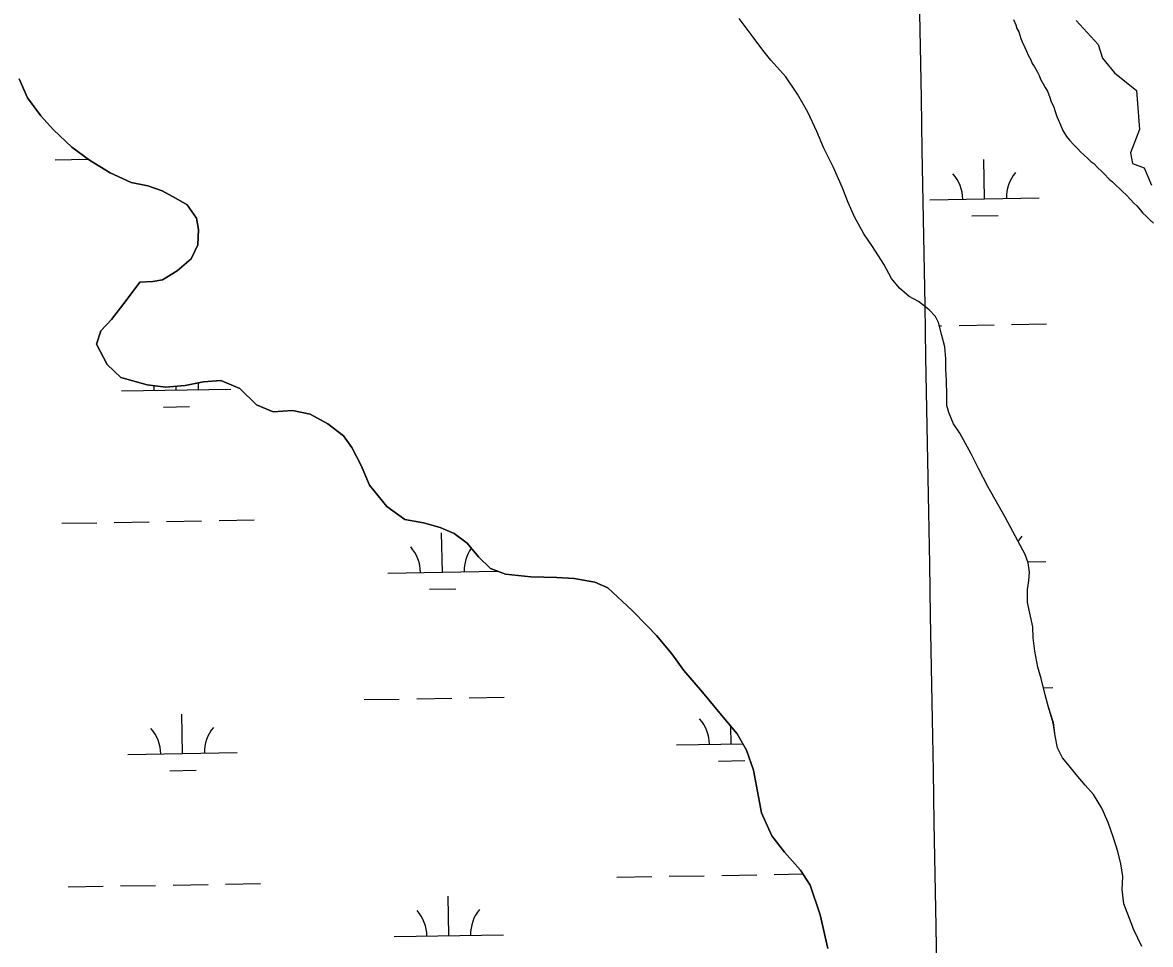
# Model space of a CAD drawing. Extents: x 3903937 to 3942190, y 260677 to 286651.
# Drawn here: x 3933832 to 3934864, y 272999 to 273842 of the extents above; entities that cross this region are included whole.
import ezdxf

# ---------------------------------------------------------------- set-up
doc = ezdxf.new("R2010")
doc.units = 0
for name, color, linetype in [('V-GRID-MAJR', 7, 'Continuous'), ('V-RIVR-EDGE', 7, 'Continuous'), ('V-TOPO-SHOR', 7, 'Continuous'), ('V-WETL-SWMP', 7, 'Continuous')]:
    doc.layers.add(name, color=color, linetype=linetype)

msp = doc.modelspace()

# ---------------------------------------------------------------- linework, layer by layer
at = {"layer": 'V-GRID-MAJR'}
msp.add_spline([(3934784.974, 266484.05), (3934676.585, 272542.013), (3934568.162, 278601.901), (3934459.739, 284661.781), (3934459.704, 284663.713)], degree=3, dxfattribs=at)
at = {"layer": 'V-RIVR-EDGE'}
msp.add_lwpolyline([(3934796.1822794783, 273843.963901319), (3934816.130055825, 273822.202690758), (3934820.361402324, 273809.5086512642), (3934831.242007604, 273796.2101336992), (3934851.1897839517, 273779.88922577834), (3934854.212174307, 273744.2250195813), (3934845.7494813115, 273723.0682870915), (3934847.5629155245, 273713.3966379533), (3934858.4435208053, 273709.1652914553), (3934865.092779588, 273693.44886160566)], dxfattribs=at)
at = {"layer": 'V-TOPO-SHOR'}
for points in [[(3934574.2090000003, 273709.624), (3934565.494, 273727.29), (3934558.9590000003, 273742.572), (3934550.841, 273760.238), (3934541.133, 273776.714), (3934530.633, 273792.396), (3934516.957, 273807.686), (3934509.625, 273816.82), (3934499.913, 273829.924), (3934487.824, 273846.004)], [(3934569.082, 272995.233), (3934561.968, 273025.793), (3934552.866, 273052.982), (3934543.949, 273066.88), (3934529.48, 273083.161), (3934517.788, 273098.052), (3934508.284, 273119.091), (3934505.519, 273133.855), (3934501.017, 273158.341), (3934494.486, 273176.442), (3934486.007, 273191.527), (3934470.193, 273210.391), (3934454.415, 273229.651), (3934437.333, 273249.346), (3934426.3140000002, 273264.712), (3934412.322, 273281.59), (3934403.6410000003, 273290.407), (3934390.0810000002, 273304.188), (3934367.7600000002, 273325.001), (3934355.9390000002, 273330.17100000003), (3934336.895, 273333.56), (3934321.025, 273334.566), (3934297.413, 273335.18200000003), (3934274.203, 273337.58400000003), (3934260.519, 273342.756), (3934249.615, 273353.28), (3934239.111, 273365.789), (3934227.214, 273374.729), (3934214.52, 273380.293), (3934199.2490000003, 273384.473), (3934182.1890000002, 273387.664), (3934165.731, 273399.583), (3934149.875, 273418.843), (3934142.154, 273437.103), (3934133.639, 273453.579), (3934125.91, 273464.1), (3934111.633, 273475.222), (3934095.571, 273483.967), (3934079.504, 273487.355), (3934061.645, 273486.179), (3934046.376, 273492.542), (3934031.112, 273507.43700000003), (3934013.855, 273514.794), (3933997.983, 273513.417), (3933981.315, 273510.061), (3933963.6550000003, 273508.68700000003), (3933946.394, 273510.68700000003), (3933922.394, 273517.454), (3933909.7060000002, 273529.369), (3933900.2, 273547.83), (3933904.179, 273560.126), (3933913.9110000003, 273570.436), (3933928.0130000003, 273589.271), (3933939.7320000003, 273604.537), (3933951.637, 273605.321), (3933960.568, 273606.9), (3933973.8680000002, 273615.023), (3933986.576, 273625.924), (3933992.738, 273638.814), (3933993.347, 273652.901), (3933991.569, 273663.218), (3933983.049, 273675.529), (3933972.934, 273681.091), (3933960.245, 273688.245), (3933947.1520000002, 273692.82), (3933931.878, 273695.81), (3933912.522, 273704.797), (3933893.685, 273716.2), (3933877.426, 273728.318), (3933860.774, 273744.166), (3933849.198, 273756.992), (3933837.031, 273773.47000000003), (3933829.23, 273790.7)], [(3934856.218, 272997.061), (3934848.89, 273012.186), (3934846.318, 273018.578), (3934839.627, 273035.963), (3934838.29, 273048.939), (3934838.698, 273060.844), (3934836.9220000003, 273072.553), (3934834.3540000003, 273083.864), (3934830.395, 273096.287), (3934825.328, 273110.25800000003), (3934819.469, 273123.43700000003), (3934812.018, 273135.865), (3934804.328, 273144.521), (3934796.204, 273154.252), (3934788.472, 273163.623), (3934783.518, 273169.501), (3934779.201, 273178.592), (3934777.028, 273189.702), (3934775.255, 273201.411), (3934770.704, 273215.898), (3934767.736, 273227.20900000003), (3934764.179, 273242.092), (3934761.214, 273252.61100000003), (3934758.248, 273267.098), (3934756.872, 273279.2), (3934756.485, 273289.319), (3934751.543, 273311.54600000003), (3934751.752, 273323.449), (3934752.95, 273331.385), (3934753.353, 273339.52), (3934752.1720000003, 273348.052), (3934749.401, 273355.396), (3934742.665, 273367.901), (3934731.1780000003, 273389.737), (3934724.64, 273401.646), (3934715.7660000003, 273417.20900000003), (3934706.696, 273434.359), (3934700.12, 273447.617), (3934689.859, 273466.555), (3934683.8340000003, 273474.933), (3934679.56, 273485.333), (3934677.778, 273491.88300000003), (3934677.788, 273501.605), (3934677.401, 273514.302), (3934677.014, 273525.413), (3934677.022, 273534.541), (3934676.041, 273545.651), (3934673.272, 273555.772), (3934670.108, 273567.679), (3934667.335, 273573.237), (3934661.589, 273579.39400000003), (3934651.873, 273586.941), (3934643.544, 273591.71), (3934634.424, 273599.059), (3934627.09, 273608.193), (3934620.16, 273621.294), (3934609.856, 273637.174), (3934601.93, 273648.887), (3934593.413, 273664.568), (3934587.67, 273677.669), (3934582.128, 273691.563), (3934574.2090000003, 273709.624)]]:
    msp.add_lwpolyline(points, dxfattribs=at)
at = {"layer": 'V-WETL-SWMP'}
for p, q in [((3933862.4144394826, 273716.7128129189), (3933892.2916597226, 273717.2387037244)), ((3934712.3999250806, 273680.92416926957), (3934711.7663608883, 273716.91859378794)), ((3934662.4076688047, 273680.0442190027), (3934762.392181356, 273681.8041195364)), ((3934700.6733538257, 273665.2843710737), (3934724.6696368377, 273665.70674720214)), ((3934670.8890055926, 273564.7436249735), (3934673.0298265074, 273564.7813071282)), ((3934689.0273485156, 273565.0628912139), (3934721.0223925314, 273565.6260593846)), ((3934737.01991454, 273565.9076434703), (3934769.0149585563, 273566.4708116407)), ((3933972.9835110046, 273506.02208798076), (3933972.9239189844, 273509.407665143)), ((3933922.9912547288, 273505.1421377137), (3934022.9757672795, 273506.9020382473)), ((3933961.2569397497, 273490.3822897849), (3933985.253222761, 273490.8046659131)), ((3933964.254320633, 273385.77884030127), (3933996.24936465, 273386.3420084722)), ((3934012.246886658, 273386.6235925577), (3934044.2419306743, 273387.18676072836)), ((3933868.269188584, 273384.089335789), (3933900.2642326, 273384.65250395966)), ((3933916.2617546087, 273384.9340880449), (3933948.256798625, 273385.49725621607)), ((3934216.424406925, 273339.4676105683), (3934215.7908427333, 273375.46203508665)), ((3934751.8539754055, 273348.8920980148), (3934768.246930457, 273349.18064240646)), ((3934166.4321506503, 273338.5876603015), (3934266.4166632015, 273340.34756083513)), ((3934204.697835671, 273323.8278123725), (3934228.6941186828, 273324.2501885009)), ((3934766.1867849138, 273233.6945000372), (3934774.8697076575, 273233.84733451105)), ((3934145.0592643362, 273222.76158025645), (3934177.0543083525, 273223.32474842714)), ((3934193.0518303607, 273223.60633251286), (3934225.0468743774, 273224.16950068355)), ((3934241.044396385, 273224.4510847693), (3934273.039440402, 273225.0142529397)), ((3933978.8382601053, 273173.398610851), (3933978.2046959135, 273209.39303536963)), ((3934480.668527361, 273182.2316924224), (3934480.386893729, 273198.23202931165)), ((3934430.6762710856, 273181.3517421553), (3934491.1288490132, 273182.4158121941)), ((3933928.84600383, 273172.518660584), (3934028.830516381, 273174.27856111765)), ((3934468.941956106, 273166.59189422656), (3934492.9382391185, 273167.01427035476)), ((3933967.1116888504, 273157.75881265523), (3933991.107971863, 273158.18118878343)), ((3934375.9542049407, 273060.2989402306), (3934407.9492489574, 273060.8621084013)), ((3934423.9467709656, 273061.1436924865), (3934455.941814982, 273061.7068606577)), ((3934471.9393369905, 273061.9884447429), (3934503.9343810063, 273062.55161291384)), ((3934519.931903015, 273062.83319699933), (3934546.248668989, 273063.29641764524)), ((3933874.123937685, 273051.4658586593), (3933906.1189817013, 273052.02902683)), ((3933922.11650371, 273052.3106109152), (3933954.111547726, 273052.87377908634)), ((3933970.109069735, 273053.1553631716), (3934002.1041137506, 273053.7185313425)), ((3934018.1016357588, 273054.000115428), (3934050.0966797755, 273054.5632835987)), ((3934222.2791560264, 273006.8441334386), (3934221.645591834, 273042.8385579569)), ((3934172.2868997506, 273005.96418317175), (3934272.2714123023, 273007.72408370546))]:
    msp.add_line(p, q, dxfattribs=at)
for points in [[(3934777.029, 273189.703), (3934775.254, 273201.411), (3934770.703, 273215.898), (3934767.737, 273227.21), (3934764.179, 273242.093), (3934761.213, 273252.61100000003), (3934758.2490000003, 273267.098), (3934756.8710000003, 273279.201), (3934756.484, 273289.32), (3934751.543, 273311.54600000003), (3934751.752, 273323.45), (3934752.95, 273331.385), (3934753.3540000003, 273339.51900000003), (3934752.171, 273348.052), (3934749.4, 273355.395), (3934742.665, 273367.901), (3934731.1780000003, 273389.73600000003), (3934724.6410000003, 273401.646), (3934715.7660000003, 273417.208), (3934706.6950000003, 273434.359), (3934700.119, 273447.618), (3934689.859, 273466.555), (3934683.835, 273474.933), (3934679.559, 273485.333), (3934677.779, 273491.882), (3934677.788, 273501.604), (3934677.4020000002, 273514.302), (3934677.015, 273525.413), (3934677.023, 273534.54), (3934676.041, 273545.651), (3934673.273, 273555.772), (3934670.109, 273567.679), (3934667.336, 273573.237), (3934661.588, 273579.393), (3934651.873, 273586.941), (3934643.544, 273591.71), (3934634.424, 273599.059), (3934627.091, 273608.192), (3934620.159, 273621.293), (3934609.856, 273637.174), (3934601.93, 273648.887), (3934593.413, 273664.569), (3934587.671, 273677.669), (3934582.128, 273691.56200000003), (3934574.208, 273709.624), (3934565.494, 273727.29), (3934558.96, 273742.572), (3934550.841, 273760.238), (3934541.134, 273776.714), (3934530.633, 273792.397), (3934516.9560000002, 273807.68700000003), (3934509.6240000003, 273816.82), (3934499.914, 273829.923), (3934487.825, 273846.005)], [(3934738.8370000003, 273844.972), (3934740.822, 273840.197), (3934742.012, 273836.616)], [(3934742.012, 273836.616), (3934743.6010000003, 273833.83), (3934745.5840000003, 273827.464), (3934746.775, 273824.678), (3934749.157, 273819.505), (3934750.745, 273815.923), (3934752.333, 273812.342), (3934754.716, 273807.964), (3934755.906, 273804.781), (3934757.892, 273801.597), (3934760.6720000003, 273796.821), (3934762.261, 273793.637), (3934763.451, 273790.454), (3934765.8340000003, 273786.076), (3934767.8200000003, 273782.892), (3934769.806, 273779.311), (3934772.187, 273773.739), (3934773.377, 273769.761), (3934775.363, 273765.781), (3934777.346, 273759.813), (3934778.5360000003, 273756.231), (3934779.727, 273753.446), (3934781.7120000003, 273748.67100000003), (3934784.094, 273743.498), (3934787.271, 273737.926), (3934790.0530000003, 273734.741), (3934794.0270000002, 273730.362), (3934797.603, 273726.779), (3934799.988, 273723.992), (3934803.167, 273721.205), (3934807.142, 273717.621), (3934809.5270000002, 273715.232), (3934812.309, 273713.241), (3934816.2830000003, 273708.862), (3934819.065, 273706.473), (3934821.847, 273703.686), (3934826.219, 273698.909), (3934829.399, 273696.51900000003), (3934832.181, 273693.732), (3934836.552, 273689.353), (3934838.937, 273687.362), (3934841.719, 273684.575), (3934845.693, 273680.196), (3934848.873, 273677.01), (3934851.6550000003, 273674.621), (3934854.8340000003, 273670.641), (3934857.218, 273667.854), (3934860, 273665.465), (3934863.974, 273661.484), (3934866.756, 273658.697)], [(3933829.23, 273790.7), (3933837.031, 273773.471), (3933849.199, 273756.993), (3933860.774, 273744.166), (3933877.426, 273728.318), (3933893.684, 273716.201), (3933912.522, 273704.79600000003), (3933931.879, 273695.811), (3933947.153, 273692.821), (3933960.244, 273688.246), (3933972.935, 273681.092), (3933983.049, 273675.528), (3933991.569, 273663.219), (3933993.346, 273652.901), (3933992.738, 273638.814), (3933986.576, 273625.924), (3933973.8680000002, 273615.023), (3933960.568, 273606.9), (3933951.6380000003, 273605.321), (3933939.733, 273604.538), (3933928.014, 273589.271), (3933913.91, 273570.435), (3933904.179, 273560.127), (3933900.2, 273547.829), (3933909.707, 273529.369), (3933922.394, 273517.454), (3933946.395, 273510.68700000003), (3933963.6550000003, 273508.68700000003), (3933981.3140000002, 273510.06), (3933997.983, 273513.418), (3934013.856, 273514.793), (3934031.111, 273507.43700000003), (3934046.375, 273492.543), (3934061.646, 273486.18), (3934079.504, 273487.355), (3934095.571, 273483.967), (3934111.634, 273475.223), (3934125.91, 273464.1), (3934133.6380000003, 273453.578), (3934142.1550000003, 273437.102), (3934149.876, 273418.842), (3934165.731, 273399.583), (3934182.188, 273387.664), (3934199.248, 273384.474), (3934214.521, 273380.294), (3934227.214, 273374.728), (3934239.111, 273365.789), (3934249.615, 273353.28), (3934260.518, 273342.755), (3934274.203, 273337.58400000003), (3934297.414, 273335.183), (3934321.024, 273334.566), (3934336.895, 273333.56), (3934355.9390000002, 273330.17), (3934367.759, 273325.001), (3934390.0810000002, 273304.188), (3934403.64, 273290.407), (3934412.322, 273281.59), (3934426.3140000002, 273264.713), (3934437.332, 273249.347), (3934454.416, 273229.65), (3934470.1920000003, 273210.391), (3934486.008, 273191.528), (3934494.486, 273176.442), (3934501.017, 273158.342), (3934505.519, 273133.855), (3934508.284, 273119.091), (3934517.788, 273098.052), (3934529.481, 273083.161), (3934543.95, 273066.879), (3934552.866, 273052.983), (3934561.968, 273025.793), (3934569.083, 272995.232)], [(3934856.219, 272997.061), (3934848.8910000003, 273012.186), (3934846.318, 273018.577), (3934839.627, 273035.963), (3934838.29, 273048.94), (3934838.697, 273060.844), (3934836.9220000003, 273072.552), (3934834.353, 273083.863), (3934830.396, 273096.287), (3934825.329, 273110.259), (3934819.468, 273123.438), (3934812.019, 273135.865), (3934804.329, 273144.522), (3934796.203, 273154.251), (3934788.473, 273163.623), (3934783.518, 273169.5), (3934779.201, 273178.591), (3934777.029, 273189.703)]]:
    msp.add_lwpolyline(points, dxfattribs=at)
for centre, radius, start, end in [((3934657.1571886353, 273680.4266781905), 35.24628790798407, 0.23658072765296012, 41.78023906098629), ((3934767.625949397, 273682.37111964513), 35.24628790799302, 140.23657772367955, 181.78023605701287), ((3933917.7407745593, 273505.52459690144), 35.24628790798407, 0.2365807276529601, 7.221987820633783), ((3934028.209535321, 273507.4690383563), 35.24628790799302, 171.82845466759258, 181.78023605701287), ((3934773.4806984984, 273349.74764251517), 35.24628790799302, 140.23657772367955, 150.01005253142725), ((3934161.181670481, 273338.9701194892), 35.24628790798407, 0.23658072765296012, 41.78023906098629), ((3934271.650431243, 273340.91456094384), 35.24628790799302, 144.6857507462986, 181.78023605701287), ((3934425.425790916, 273181.7342013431), 35.24628790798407, 0.23658072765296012, 41.78023906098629), ((3933923.59552366, 273172.9011197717), 35.24628790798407, 0.23658072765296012, 41.78023906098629), ((3934034.0642844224, 273174.8455612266), 35.24628790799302, 140.23657772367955, 181.78023605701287), ((3934167.0364195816, 273006.3466423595), 35.24628790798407, 0.23658072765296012, 41.78023906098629), ((3934277.5051803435, 273008.29108381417), 35.24628790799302, 140.23657772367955, 181.78023605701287)]:
    msp.add_arc(centre, radius, start, end, dxfattribs=at)

doc.saveas('drawing.dxf')
